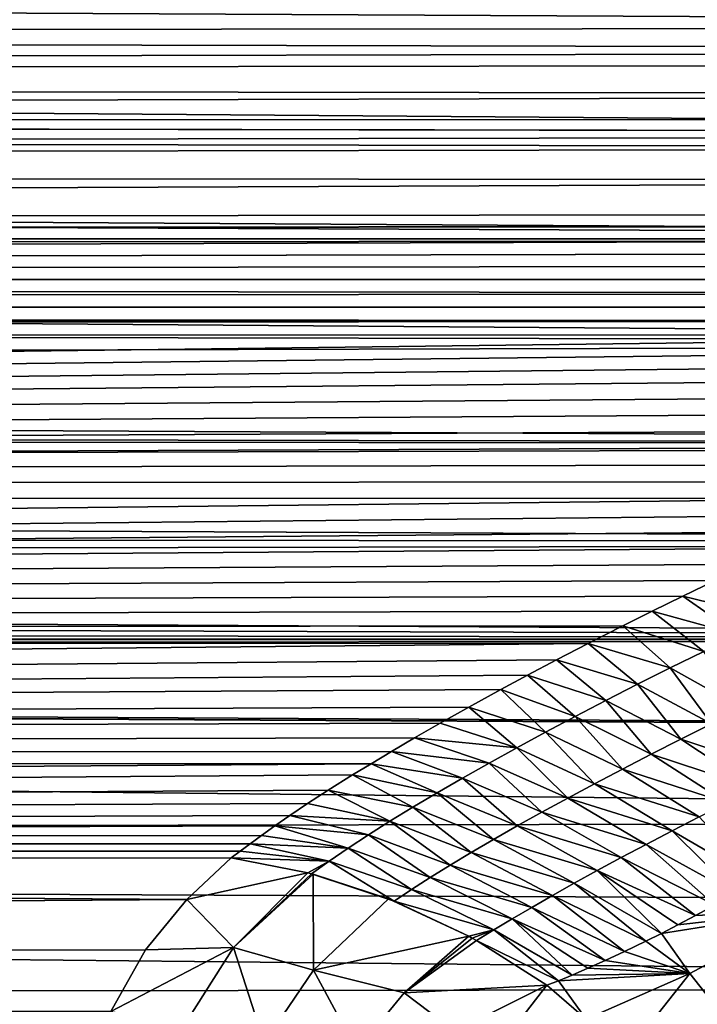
# Model space of a CAD drawing. Header units: millimetres. Extents: x -139 to 106, y -8 to 139.
# Tile 413 of 459: x 62.04 to 65.64, y 56.06 to 61.28. Entities that reach past the tile are written whole.
import ezdxf

# ---------------------------------------------------------------- set-up
doc = ezdxf.new("R2010")
doc.units = ezdxf.units.MM
doc.header["$LTSCALE"] = 53.842063
for name, color, linetype in [('14', 7, 'CONTINUOUS'), ('15', 7, 'CONTINUOUS'), ('16', 7, 'CONTINUOUS'), ('18', 7, 'CONTINUOUS'), ('27', 7, 'CONTINUOUS'), ('77', 7, 'CONTINUOUS'), ('78', 7, 'CONTINUOUS')]:
    doc.layers.add(name, color=color, linetype=linetype)

msp = doc.modelspace()

# ---------------------------------------------------------------- linework, layer by layer
at = {"layer": '14', "color": 8, "linetype": 'CONTINUOUS'}
for points in [[(65.5976, 56.2262, 5.8567), (66.2268, 56.5612, 6.8394), (65.4461, 56.4383, 6.0004), (65.5976, 56.2262, 5.8567)], [(65.4461, 56.4383, 6.0004), (66.2268, 56.5612, 6.8394), (65.5335, 56.4832, 6.1451), (65.4461, 56.4383, 6.0004)], [(65.5335, 56.4832, 6.1451), (66.2268, 56.5612, 6.8394), (65.6278, 56.5327, 6.2973), (65.5335, 56.4832, 6.1451)], [(66.2268, 56.5612, 6.8394), (65.5976, 56.2262, 5.8567), (65.7767, 55.9998, 5.8294), (66.2268, 56.5612, 6.8394)], [(65.6278, 56.5327, 6.2973), (66.2268, 56.5612, 6.8394), (65.7299, 56.5872, 6.4574), (65.6278, 56.5327, 6.2973)], [(65.3643, 56.3972, 5.8613), (65.5976, 56.2262, 5.8567), (65.4461, 56.4383, 6.0004), (65.3643, 56.3972, 5.8613)], [(65.2513, 56.3421, 5.6633), (65.5976, 56.2262, 5.8567), (65.3643, 56.3972, 5.8613), (65.2513, 56.3421, 5.6633)], [(65.1488, 56.2943, 5.4776), (65.5976, 56.2262, 5.8567), (65.2513, 56.3421, 5.6633), (65.1488, 56.2943, 5.4776)], [(65.0565, 56.2529, 5.3051), (65.5976, 56.2262, 5.8567), (65.1488, 56.2943, 5.4776), (65.0565, 56.2529, 5.3051)], [(65.048, 55.9836, 4.8216), (65.5976, 56.2262, 5.8567), (64.8999, 56.187, 5.0008), (65.048, 55.9836, 4.8216)], [(64.8999, 56.187, 5.0008), (65.5976, 56.2262, 5.8567), (64.9738, 56.2174, 5.1463), (64.8999, 56.187, 5.0008)], [(64.9738, 56.2174, 5.1463), (65.5976, 56.2262, 5.8567), (65.0565, 56.2529, 5.3051), (64.9738, 56.2174, 5.1463)], [(65.5976, 56.2262, 5.8567), (65.048, 55.9836, 4.8216), (65.232, 55.7616, 4.7905), (65.5976, 56.2262, 5.8567)], [(65.5976, 56.2262, 5.8567), (65.232, 55.7616, 4.7905), (65.7767, 55.9998, 5.8294), (65.5976, 56.2262, 5.8567)], [(64.8382, 56.1628, 4.8762), (65.048, 55.9836, 4.8216), (64.8999, 56.187, 5.0008), (64.8382, 56.1628, 4.8762)]]:
    msp.add_3dface(points, dxfattribs=at)
at = {"layer": '15', "color": 8, "linetype": 'CONTINUOUS'}
for points in [[(65.5607, 58.2268, 9.0486), (66.04, 58.1092, 8.8778), (65.7321, 58.3097, 9.2103), (65.5607, 58.2268, 9.0486)], [(65.3971, 58.1465, 8.8885), (65.8531, 58.0206, 8.6969), (65.5607, 58.2268, 9.0486), (65.3971, 58.1465, 8.8885)], [(65.8531, 58.0206, 8.6969), (66.04, 58.1092, 8.8778), (65.5607, 58.2268, 9.0486), (65.8531, 58.0206, 8.6969)], [(65.241, 58.0683, 8.7292), (65.6708, 57.9326, 8.5123), (65.3971, 58.1465, 8.8885), (65.241, 58.0683, 8.7292)], [(65.6708, 57.9326, 8.5123), (65.8531, 58.0206, 8.6969), (65.3971, 58.1465, 8.8885), (65.6708, 57.9326, 8.5123)], [(65.0581, 57.9753, 8.5349), (65.4931, 57.8453, 8.3242), (65.241, 58.0683, 8.7292), (65.0581, 57.9753, 8.5349)], [(65.4931, 57.8453, 8.3242), (65.6708, 57.9326, 8.5123), (65.241, 58.0683, 8.7292), (65.4931, 57.8453, 8.3242)], [(64.8902, 57.8881, 8.3476), (65.3202, 57.7587, 8.1324), (65.0581, 57.9753, 8.5349), (64.8902, 57.8881, 8.3476)], [(65.3202, 57.7587, 8.1324), (65.4931, 57.8453, 8.3242), (65.0581, 57.9753, 8.5349), (65.3202, 57.7587, 8.1324)], [(65.4931, 57.8453, 8.3242), (65.8793, 57.6306, 8.0691), (65.6708, 57.9326, 8.5123), (65.4931, 57.8453, 8.3242)], [(64.7357, 57.8065, 8.1675), (65.1522, 57.673, 7.9371), (64.8902, 57.8881, 8.3476), (64.7357, 57.8065, 8.1675)], [(65.1522, 57.673, 7.9371), (65.3202, 57.7587, 8.1324), (64.8902, 57.8881, 8.3476), (65.1522, 57.673, 7.9371)], [(65.3202, 57.7587, 8.1324), (65.7122, 57.5488, 7.8814), (65.4931, 57.8453, 8.3242), (65.3202, 57.7587, 8.1324)], [(65.7122, 57.5488, 7.8814), (65.8793, 57.6306, 8.0691), (65.4931, 57.8453, 8.3242), (65.7122, 57.5488, 7.8814)], [(64.5946, 57.7306, 7.9956), (64.9892, 57.5884, 7.7383), (64.7357, 57.8065, 8.1675), (64.5946, 57.7306, 7.9956)], [(64.9892, 57.5884, 7.7383), (65.1522, 57.673, 7.9371), (64.7357, 57.8065, 8.1675), (64.9892, 57.5884, 7.7383)], [(65.1522, 57.673, 7.9371), (65.5498, 57.4679, 7.6903), (65.3202, 57.7587, 8.1324), (65.1522, 57.673, 7.9371)], [(65.5498, 57.4679, 7.6903), (65.7122, 57.5488, 7.8814), (65.3202, 57.7587, 8.1324), (65.5498, 57.4679, 7.6903)], [(64.4244, 57.6372, 7.7781), (64.8315, 57.5048, 7.5359), (64.5946, 57.7306, 7.9956), (64.4244, 57.6372, 7.7781)], [(64.8315, 57.5048, 7.5359), (64.9892, 57.5884, 7.7383), (64.5946, 57.7306, 7.9956), (64.8315, 57.5048, 7.5359)], [(64.2728, 57.5522, 7.5735), (64.6791, 57.4224, 7.3301), (64.4244, 57.6372, 7.7781), (64.2728, 57.5522, 7.5735)], [(64.6791, 57.4224, 7.3301), (64.8315, 57.5048, 7.5359), (64.4244, 57.6372, 7.7781), (64.6791, 57.4224, 7.3301)], [(64.9892, 57.5884, 7.7383), (65.3921, 57.388, 7.4959), (65.1522, 57.673, 7.9371), (64.9892, 57.5884, 7.7383)], [(65.3921, 57.388, 7.4959), (65.5498, 57.4679, 7.6903), (65.1522, 57.673, 7.9371), (65.3921, 57.388, 7.4959)], [(64.8315, 57.5048, 7.5359), (65.2394, 57.3093, 7.2983), (64.9892, 57.5884, 7.7383), (64.8315, 57.5048, 7.5359)], [(65.2394, 57.3093, 7.2983), (65.3921, 57.388, 7.4959), (64.9892, 57.5884, 7.7383), (65.2394, 57.3093, 7.2983)], [(64.1368, 57.4744, 7.3804), (64.6791, 57.4224, 7.3301), (64.2728, 57.5522, 7.5735), (64.1368, 57.4744, 7.3804)], [(65.5498, 57.4679, 7.6903), (66.1029, 57.2835, 7.656), (65.7122, 57.5488, 7.8814), (65.5498, 57.4679, 7.6903)], [(64.6791, 57.4224, 7.3301), (65.0919, 57.2318, 7.0974), (64.8315, 57.5048, 7.5359), (64.6791, 57.4224, 7.3301)], [(65.0919, 57.2318, 7.0974), (65.2394, 57.3093, 7.2983), (64.8315, 57.5048, 7.5359), (65.0919, 57.2318, 7.0974)], [(64.015, 57.4032, 7.1986), (64.5322, 57.3414, 7.1209), (64.1368, 57.4744, 7.3804), (64.015, 57.4032, 7.1986)], [(64.5322, 57.3414, 7.1209), (64.6791, 57.4224, 7.3301), (64.1368, 57.4744, 7.3804), (64.5322, 57.3414, 7.1209)], [(65.3921, 57.388, 7.4959), (65.946, 57.2064, 7.4688), (65.5498, 57.4679, 7.6903), (65.3921, 57.388, 7.4959)], [(65.946, 57.2064, 7.4688), (66.1029, 57.2835, 7.656), (65.5498, 57.4679, 7.6903), (65.946, 57.2064, 7.4688)], [(63.9059, 57.338, 7.0273), (64.3912, 57.2618, 6.9082), (64.015, 57.4032, 7.1986), (63.9059, 57.338, 7.0273)], [(64.3912, 57.2618, 6.9082), (64.5322, 57.3414, 7.1209), (64.015, 57.4032, 7.1986), (64.3912, 57.2618, 6.9082)], [(64.5322, 57.3414, 7.1209), (64.9496, 57.1557, 6.8934), (64.6791, 57.4224, 7.3301), (64.5322, 57.3414, 7.1209)], [(64.9496, 57.1557, 6.8934), (65.0919, 57.2318, 7.0974), (64.6791, 57.4224, 7.3301), (64.9496, 57.1557, 6.8934)], [(65.2394, 57.3093, 7.2983), (65.7937, 57.1304, 7.2785), (65.3921, 57.388, 7.4959), (65.2394, 57.3093, 7.2983)], [(65.7937, 57.1304, 7.2785), (65.946, 57.2064, 7.4688), (65.3921, 57.388, 7.4959), (65.7937, 57.1304, 7.2785)], [(63.8077, 57.2782, 6.8658), (64.2561, 57.1837, 6.6921), (63.9059, 57.338, 7.0273), (63.8077, 57.2782, 6.8658)], [(64.2561, 57.1837, 6.6921), (64.3912, 57.2618, 6.9082), (63.9059, 57.338, 7.0273), (64.2561, 57.1837, 6.6921)], [(64.3912, 57.2618, 6.9082), (64.8127, 57.0811, 6.6863), (64.5322, 57.3414, 7.1209), (64.3912, 57.2618, 6.9082)], [(64.8127, 57.0811, 6.6863), (64.9496, 57.1557, 6.8934), (64.5322, 57.3414, 7.1209), (64.8127, 57.0811, 6.6863)], [(63.6791, 57.1975, 6.641), (64.1276, 57.1073, 6.4726), (63.8077, 57.2782, 6.8658), (63.6791, 57.1975, 6.641)], [(64.1276, 57.1073, 6.4726), (64.2561, 57.1837, 6.6921), (63.8077, 57.2782, 6.8658), (64.1276, 57.1073, 6.4726)], [(65.0919, 57.2318, 7.0974), (65.6461, 57.0557, 7.0851), (65.2394, 57.3093, 7.2983), (65.0919, 57.2318, 7.0974)], [(65.6461, 57.0557, 7.0851), (65.7937, 57.1304, 7.2785), (65.2394, 57.3093, 7.2983), (65.6461, 57.0557, 7.0851)], [(64.2561, 57.1837, 6.6921), (64.6816, 57.008, 6.476), (64.3912, 57.2618, 6.9082), (64.2561, 57.1837, 6.6921)], [(64.6816, 57.008, 6.476), (64.8127, 57.0811, 6.6863), (64.3912, 57.2618, 6.9082), (64.6816, 57.008, 6.476)], [(64.9496, 57.1557, 6.8934), (65.5034, 56.9822, 6.8888), (65.0919, 57.2318, 7.0974), (64.9496, 57.1557, 6.8934)], [(65.5034, 56.9822, 6.8888), (65.6461, 57.0557, 7.0851), (65.0919, 57.2318, 7.0974), (65.5034, 56.9822, 6.8888)], [(63.5695, 57.1264, 6.4352), (64.0061, 57.0327, 6.2497), (63.6791, 57.1975, 6.641), (63.5695, 57.1264, 6.4352)], [(64.0061, 57.0327, 6.2497), (64.1276, 57.1073, 6.4726), (63.6791, 57.1975, 6.641), (64.0061, 57.0327, 6.2497)], [(64.1276, 57.1073, 6.4726), (64.5564, 56.9367, 6.2626), (64.2561, 57.1837, 6.6921), (64.1276, 57.1073, 6.4726)], [(64.5564, 56.9367, 6.2626), (64.6816, 57.008, 6.476), (64.2561, 57.1837, 6.6921), (64.5564, 56.9367, 6.2626)], [(63.4758, 57.0634, 6.247), (64.0061, 57.0327, 6.2497), (63.5695, 57.1264, 6.4352), (63.4758, 57.0634, 6.247)], [(64.8127, 57.0811, 6.6863), (65.3656, 56.9102, 6.6895), (64.9496, 57.1557, 6.8934), (64.8127, 57.0811, 6.6863)], [(65.3656, 56.9102, 6.6895), (65.5034, 56.9822, 6.8888), (64.9496, 57.1557, 6.8934), (65.3656, 56.9102, 6.6895)], [(63.395, 57.0077, 6.0748), (63.8916, 56.96, 6.0236), (63.4758, 57.0634, 6.247), (63.395, 57.0077, 6.0748)], [(63.8916, 56.96, 6.0236), (64.0061, 57.0327, 6.2497), (63.4758, 57.0634, 6.247), (63.8916, 56.96, 6.0236)], [(64.0061, 57.0327, 6.2497), (64.4379, 56.8672, 6.0463), (64.1276, 57.1073, 6.4726), (64.0061, 57.0327, 6.2497)], [(64.4379, 56.8672, 6.0463), (64.5564, 56.9367, 6.2626), (64.1276, 57.1073, 6.4726), (64.4379, 56.8672, 6.0463)], [(64.6816, 57.008, 6.476), (65.233, 56.8398, 6.4873), (64.8127, 57.0811, 6.6863), (64.6816, 57.008, 6.476)], [(65.233, 56.8398, 6.4873), (65.3656, 56.9102, 6.6895), (64.8127, 57.0811, 6.6863), (65.233, 56.8398, 6.4873)], [(63.8916, 56.96, 6.0236), (64.3259, 56.7996, 5.827), (64.0061, 57.0327, 6.2497), (63.8916, 56.96, 6.0236)], [(64.3259, 56.7996, 5.827), (64.4379, 56.8672, 6.0463), (64.0061, 57.0327, 6.2497), (64.3259, 56.7996, 5.827)], [(65.5034, 56.9822, 6.8888), (65.9635, 56.7147, 6.8068), (65.6461, 57.0557, 7.0851), (65.5034, 56.9822, 6.8888)], [(63.264, 56.9138, 5.772), (63.7839, 56.8892, 5.7943), (63.3249, 56.958, 5.9169), (63.264, 56.9138, 5.772)], [(63.3249, 56.958, 5.9169), (63.7839, 56.8892, 5.7943), (63.395, 57.0077, 6.0748), (63.3249, 56.958, 5.9169)], [(63.7839, 56.8892, 5.7943), (63.8916, 56.96, 6.0236), (63.395, 57.0077, 6.0748), (63.7839, 56.8892, 5.7943)], [(63.7839, 56.8892, 5.7943), (64.2202, 56.734, 5.6047), (63.8916, 56.96, 6.0236), (63.7839, 56.8892, 5.7943)], [(64.2202, 56.734, 5.6047), (64.3259, 56.7996, 5.827), (63.8916, 56.96, 6.0236), (64.2202, 56.734, 5.6047)], [(64.5564, 56.9367, 6.2626), (65.1057, 56.771, 6.2823), (64.6816, 57.008, 6.476), (64.5564, 56.9367, 6.2626)], [(65.1057, 56.771, 6.2823), (65.233, 56.8398, 6.4873), (64.6816, 57.008, 6.476), (65.1057, 56.771, 6.2823)], [(65.3656, 56.9102, 6.6895), (65.8413, 56.6476, 6.6269), (65.5034, 56.9822, 6.8888), (65.3656, 56.9102, 6.6895)], [(65.8413, 56.6476, 6.6269), (65.9635, 56.7147, 6.8068), (65.5034, 56.9822, 6.8888), (65.8413, 56.6476, 6.6269)], [(63.2106, 56.8741, 5.6387), (63.6831, 56.8207, 5.562), (63.264, 56.9138, 5.772), (63.2106, 56.8741, 5.6387)], [(63.6831, 56.8207, 5.562), (63.7839, 56.8892, 5.7943), (63.264, 56.9138, 5.772), (63.6831, 56.8207, 5.562)], [(64.4379, 56.8672, 6.0463), (64.984, 56.704, 6.0744), (64.5564, 56.9367, 6.2626), (64.4379, 56.8672, 6.0463)], [(64.984, 56.704, 6.0744), (65.1057, 56.771, 6.2823), (64.5564, 56.9367, 6.2626), (64.984, 56.704, 6.0744)], [(65.233, 56.8398, 6.4873), (65.7299, 56.5872, 6.4574), (65.3656, 56.9102, 6.6895), (65.233, 56.8398, 6.4873)], [(65.7299, 56.5872, 6.4574), (65.8413, 56.6476, 6.6269), (65.3656, 56.9102, 6.6895), (65.7299, 56.5872, 6.4574)], [(63.1639, 56.8387, 5.517), (63.6831, 56.8207, 5.562), (63.2106, 56.8741, 5.6387), (63.1639, 56.8387, 5.517)], [(63.6831, 56.8207, 5.562), (64.1209, 56.6705, 5.3798), (63.7839, 56.8892, 5.7943), (63.6831, 56.8207, 5.562)], [(64.1209, 56.6705, 5.3798), (64.2202, 56.734, 5.6047), (63.7839, 56.8892, 5.7943), (64.1209, 56.6705, 5.3798)], [(64.3259, 56.7996, 5.827), (64.8684, 56.639, 5.8639), (64.4379, 56.8672, 6.0463), (64.3259, 56.7996, 5.827)], [(64.8684, 56.639, 5.8639), (64.984, 56.704, 6.0744), (64.4379, 56.8672, 6.0463), (64.8684, 56.639, 5.8639)], [(63.5707, 56.7593, 5.335), (63.6831, 56.8207, 5.562), (63.1639, 56.8387, 5.517), (63.5707, 56.7593, 5.335)], [(63.5895, 56.7544, 5.3271), (63.6831, 56.8207, 5.562), (63.5707, 56.7593, 5.335), (63.5895, 56.7544, 5.3271)], [(63.5895, 56.7544, 5.3271), (64.0282, 56.6093, 5.1526), (63.6831, 56.8207, 5.562), (63.5895, 56.7544, 5.3271)], [(64.0282, 56.6093, 5.1526), (64.1209, 56.6705, 5.3798), (63.6831, 56.8207, 5.562), (64.0282, 56.6093, 5.1526)], [(65.1057, 56.771, 6.2823), (65.6278, 56.5327, 6.2973), (65.233, 56.8398, 6.4873), (65.1057, 56.771, 6.2823)], [(65.6278, 56.5327, 6.2973), (65.7299, 56.5872, 6.4574), (65.233, 56.8398, 6.4873), (65.6278, 56.5327, 6.2973)], [(63.9978, 56.6214, 5.1641), (64.0282, 56.6093, 5.1526), (63.5895, 56.7544, 5.3271), (63.9978, 56.6214, 5.1641)], [(63.598, 56.7522, 5.3235), (63.9978, 56.6214, 5.1641), (63.5895, 56.7544, 5.3271), (63.598, 56.7522, 5.3235)], [(64.2202, 56.734, 5.6047), (64.7589, 56.5759, 5.6506), (64.3259, 56.7996, 5.827), (64.2202, 56.734, 5.6047)], [(64.7589, 56.5759, 5.6506), (64.8684, 56.639, 5.8639), (64.3259, 56.7996, 5.827), (64.7589, 56.5759, 5.6506)], [(64.984, 56.704, 6.0744), (65.4461, 56.4383, 6.0004), (65.1057, 56.771, 6.2823), (64.984, 56.704, 6.0744)], [(65.4461, 56.4383, 6.0004), (65.5335, 56.4832, 6.1451), (65.1057, 56.771, 6.2823), (65.4461, 56.4383, 6.0004)], [(65.5335, 56.4832, 6.1451), (65.6278, 56.5327, 6.2973), (65.1057, 56.771, 6.2823), (65.5335, 56.4832, 6.1451)], [(64.1209, 56.6705, 5.3798), (64.6552, 56.515, 5.4347), (64.2202, 56.734, 5.6047), (64.1209, 56.6705, 5.3798)], [(64.6552, 56.515, 5.4347), (64.7589, 56.5759, 5.6506), (64.2202, 56.734, 5.6047), (64.6552, 56.515, 5.4347)], [(64.8684, 56.639, 5.8639), (65.3643, 56.3972, 5.8613), (64.984, 56.704, 6.0744), (64.8684, 56.639, 5.8639)], [(65.3643, 56.3972, 5.8613), (65.4461, 56.4383, 6.0004), (64.984, 56.704, 6.0744), (65.3643, 56.3972, 5.8613)], [(64.0282, 56.6093, 5.1526), (64.5575, 56.4562, 5.2164), (64.1209, 56.6705, 5.3798), (64.0282, 56.6093, 5.1526)], [(64.5575, 56.4562, 5.2164), (64.6552, 56.515, 5.4347), (64.1209, 56.6705, 5.3798), (64.5575, 56.4562, 5.2164)], [(64.4244, 56.4226, 5.0101), (64.5575, 56.4562, 5.2164), (64.0282, 56.6093, 5.1526), (64.4244, 56.4226, 5.0101)], [(64.7589, 56.5759, 5.6506), (65.2513, 56.3421, 5.6633), (64.8684, 56.639, 5.8639), (64.7589, 56.5759, 5.6506)], [(65.2513, 56.3421, 5.6633), (65.3643, 56.3972, 5.8613), (64.8684, 56.639, 5.8639), (65.2513, 56.3421, 5.6633)], [(64.6552, 56.515, 5.4347), (65.1488, 56.2943, 5.4776), (64.7589, 56.5759, 5.6506), (64.6552, 56.515, 5.4347)], [(65.1488, 56.2943, 5.4776), (65.2513, 56.3421, 5.6633), (64.7589, 56.5759, 5.6506), (65.1488, 56.2943, 5.4776)], [(64.5575, 56.4562, 5.2164), (64.9738, 56.2174, 5.1463), (64.6552, 56.515, 5.4347), (64.5575, 56.4562, 5.2164)], [(64.9738, 56.2174, 5.1463), (65.0565, 56.2529, 5.3051), (64.6552, 56.515, 5.4347), (64.9738, 56.2174, 5.1463)], [(65.0565, 56.2529, 5.3051), (65.1488, 56.2943, 5.4776), (64.6552, 56.515, 5.4347), (65.0565, 56.2529, 5.3051)], [(64.4426, 56.4127, 5.0039), (64.5575, 56.4562, 5.2164), (64.4244, 56.4226, 5.0101), (64.4426, 56.4127, 5.0039)], [(64.466, 56.3997, 4.9959), (64.5575, 56.4562, 5.2164), (64.4426, 56.4127, 5.0039), (64.466, 56.3997, 4.9959)], [(64.466, 56.3997, 4.9959), (64.8999, 56.187, 5.0008), (64.5575, 56.4562, 5.2164), (64.466, 56.3997, 4.9959)], [(64.8999, 56.187, 5.0008), (64.9738, 56.2174, 5.1463), (64.5575, 56.4562, 5.2164), (64.8999, 56.187, 5.0008)], [(64.8382, 56.1628, 4.8762), (64.8999, 56.187, 5.0008), (64.466, 56.3997, 4.9959), (64.8382, 56.1628, 4.8762)]]:
    msp.add_3dface(points, dxfattribs=at)
at = {"layer": '16', "color": 8, "linetype": 'CONTINUOUS'}
for points in [[(63.5707, 56.7593, 5.335), (63.1639, 56.8387, 5.517), (62.9278, 56.6175, 4.7399), (63.5707, 56.7593, 5.335)], [(63.5707, 56.7593, 5.335), (62.9278, 56.6175, 4.7399), (63.1758, 56.3625, 3.9276), (63.5707, 56.7593, 5.335)], [(63.5895, 56.7544, 5.3271), (63.5707, 56.7593, 5.335), (63.1758, 56.3625, 3.9276), (63.5895, 56.7544, 5.3271)], [(63.598, 56.7522, 5.3235), (63.5895, 56.7544, 5.3271), (63.1758, 56.3625, 3.9276), (63.598, 56.7522, 5.3235)], [(63.6004, 56.2423, 3.8058), (63.598, 56.7522, 5.3235), (63.1758, 56.3625, 3.9276), (63.6004, 56.2423, 3.8058)], [(63.9978, 56.6214, 5.1641), (63.598, 56.7522, 5.3235), (63.6004, 56.2423, 3.8058), (63.9978, 56.6214, 5.1641)], [(62.9278, 56.6175, 4.7399), (62.7086, 56.3507, 3.7908), (63.1758, 56.3625, 3.9276), (62.9278, 56.6175, 4.7399)], [(64.4244, 56.4226, 5.0101), (63.9978, 56.6214, 5.1641), (63.6004, 56.2423, 3.8058), (64.4244, 56.4226, 5.0101)], [(64.4244, 56.4226, 5.0101), (64.0282, 56.6093, 5.1526), (63.9978, 56.6214, 5.1641), (64.4244, 56.4226, 5.0101)], [(64.4244, 56.4226, 5.0101), (63.6004, 56.2423, 3.8058), (64.0812, 56.1222, 3.918), (64.4244, 56.4226, 5.0101)], [(64.4426, 56.4127, 5.0039), (64.4244, 56.4226, 5.0101), (64.0812, 56.1222, 3.918), (64.4426, 56.4127, 5.0039)], [(64.466, 56.3997, 4.9959), (64.4426, 56.4127, 5.0039), (64.0812, 56.1222, 3.918), (64.466, 56.3997, 4.9959)], [(64.8382, 56.1628, 4.8762), (64.466, 56.3997, 4.9959), (64.0812, 56.1222, 3.918), (64.8382, 56.1628, 4.8762)], [(62.7086, 56.3507, 3.7908), (62.5258, 56.0232, 2.6082), (63.1758, 56.3625, 3.9276), (62.7086, 56.3507, 3.7908)], [(63.1758, 56.3625, 3.9276), (62.5258, 56.0232, 2.6082), (62.9209, 55.9622, 2.4796), (63.1758, 56.3625, 3.9276)], [(63.3392, 55.8582, 2.4046), (63.1758, 56.3625, 3.9276), (62.9209, 55.9622, 2.4796), (63.3392, 55.8582, 2.4046)], [(63.3392, 55.8582, 2.4046), (63.6004, 56.2423, 3.8058), (63.1758, 56.3625, 3.9276), (63.3392, 55.8582, 2.4046)], [(63.6004, 56.2423, 3.8058), (63.3392, 55.8582, 2.4046), (63.8306, 55.8166, 2.7927), (63.6004, 56.2423, 3.8058)], [(64.0812, 56.1222, 3.918), (63.6004, 56.2423, 3.8058), (63.8306, 55.8166, 2.7927), (64.0812, 56.1222, 3.918)], [(64.0812, 56.1222, 3.918), (63.8306, 55.8166, 2.7927), (64.3505, 55.9192, 3.7272), (64.0812, 56.1222, 3.918)], [(64.8382, 56.1628, 4.8762), (64.0812, 56.1222, 3.918), (64.3505, 55.9192, 3.7272), (64.8382, 56.1628, 4.8762)]]:
    msp.add_3dface(points, dxfattribs=at)
at = {"layer": '18', "color": 8, "linetype": 'CONTINUOUS'}
for points in [[(64.8382, 56.1628, 4.8762), (64.3505, 55.9192, 3.7272), (64.5194, 55.7526, 3.6031), (64.8382, 56.1628, 4.8762)], [(65.048, 55.9836, 4.8216), (64.8382, 56.1628, 4.8762), (64.5194, 55.7526, 3.6031), (65.048, 55.9836, 4.8216)]]:
    msp.add_3dface(points, dxfattribs=at)
at = {"layer": '27', "color": 8, "linetype": 'CONTINUOUS'}
for points in [[(75.9342, 61.1218, 13.2954), (100.5, 61.8236, 14.0444), (6.3853, 61.2557, 13.4444), (75.9342, 61.1218, 13.2954)], [(6.3853, 61.2557, 13.4444), (100.5, 61.8236, 14.0444), (6.4919, 61.3153, 13.5097), (6.3853, 61.2557, 13.4444)], [(5.8325, 60.9679, 13.1203), (75.9342, 61.1218, 13.2954), (6.3853, 61.2557, 13.4444), (5.8325, 60.9679, 13.1203)], [(74.8094, 61.0478, 13.2118), (75.9342, 61.1218, 13.2954), (5.8325, 60.9679, 13.1203), (74.8094, 61.0478, 13.2118)], [(73.6138, 60.8857, 13.0252), (74.8094, 61.0478, 13.2118), (5.8325, 60.9679, 13.1203), (73.6138, 60.8857, 13.0252)], [(5.2812, 60.7141, 12.8225), (73.6138, 60.8857, 13.0252), (5.8325, 60.9679, 13.1203), (5.2812, 60.7141, 12.8225)], [(72.9354, 60.7584, 12.8754), (73.6138, 60.8857, 13.0252), (5.2812, 60.7141, 12.8225), (72.9354, 60.7584, 12.8754)], [(72.2309, 60.603, 12.6884), (72.9354, 60.7584, 12.8754), (5.2812, 60.7141, 12.8225), (72.2309, 60.603, 12.6884)], [(4.7374, 60.4936, 12.5539), (72.2309, 60.603, 12.6884), (5.2812, 60.7141, 12.8225), (4.7374, 60.4936, 12.5539)], [(71.5394, 60.4307, 12.4756), (72.2309, 60.603, 12.6884), (4.7374, 60.4936, 12.5539), (71.5394, 60.4307, 12.4756)], [(3.6897, 60.1458, 12.1099), (71.5394, 60.4307, 12.4756), (4.7374, 60.4936, 12.5539), (3.6897, 60.1458, 12.1099)], [(70.8963, 60.2573, 12.255), (71.5394, 60.4307, 12.4756), (3.6897, 60.1458, 12.1099), (70.8963, 60.2573, 12.255)], [(70.6583, 60.1889, 12.1664), (70.8963, 60.2573, 12.255), (3.6897, 60.1458, 12.1099), (70.6583, 60.1889, 12.1664)], [(70.4233, 60.1196, 12.0753), (70.6583, 60.1889, 12.1664), (3.6292, 60.1286, 12.0873), (70.4233, 60.1196, 12.0753)], [(3.6292, 60.1286, 12.0873), (70.6583, 60.1889, 12.1664), (3.6897, 60.1458, 12.1099), (3.6292, 60.1286, 12.0873)], [(2.7013, 59.904, 11.7854), (70.4233, 60.1196, 12.0753), (3.6292, 60.1286, 12.0873), (2.7013, 59.904, 11.7854)], [(70.1913, 60.0492, 11.9819), (70.4233, 60.1196, 12.0753), (2.7013, 59.904, 11.7854), (70.1913, 60.0492, 11.9819)], [(69.9622, 59.9779, 11.886), (70.1913, 60.0492, 11.9819), (2.7013, 59.904, 11.7854), (69.9622, 59.9779, 11.886)], [(69.736, 59.9057, 11.7877), (69.9622, 59.9779, 11.886), (2.7013, 59.904, 11.7854), (69.736, 59.9057, 11.7877)], [(1.7625, 59.7464, 11.5661), (69.513, 59.8327, 11.687), (2.7013, 59.904, 11.7854), (1.7625, 59.7464, 11.5661)], [(69.513, 59.8327, 11.687), (69.736, 59.9057, 11.7877), (2.7013, 59.904, 11.7854), (69.513, 59.8327, 11.687)], [(69.2932, 59.759, 11.5839), (69.513, 59.8327, 11.687), (1.7625, 59.7464, 11.5661), (69.2932, 59.759, 11.5839)], [(0.8635, 59.6587, 11.4414), (69.0766, 59.6846, 11.4784), (1.7625, 59.7464, 11.5661), (0.8635, 59.6587, 11.4414)], [(69.0766, 59.6846, 11.4784), (69.2932, 59.759, 11.5839), (1.7625, 59.7464, 11.5661), (69.0766, 59.6846, 11.4784)], [(68.8633, 59.6096, 11.3707), (69.0766, 59.6846, 11.4784), (0, 59.6311, 11.4017), (68.8633, 59.6096, 11.3707)], [(0, 59.6311, 11.4017), (69.0766, 59.6846, 11.4784), (0.8635, 59.6587, 11.4414), (0, 59.6311, 11.4017)], [(0, 58.7546, 10.0213), (68.8633, 59.6096, 11.3707), (0, 59.6311, 11.4017), (0, 58.7546, 10.0213)], [(68.6534, 59.5342, 11.2608), (68.8633, 59.6096, 11.3707), (0, 58.7546, 10.0213), (68.6534, 59.5342, 11.2608)], [(68.4468, 59.4584, 11.1487), (68.6534, 59.5342, 11.2608), (0, 58.7546, 10.0213), (68.4468, 59.4584, 11.1487)], [(68.2437, 59.3823, 11.0345), (68.4468, 59.4584, 11.1487), (0, 58.7546, 10.0213), (68.2437, 59.3823, 11.0345)], [(68.0045, 59.2908, 10.895), (68.2437, 59.3823, 11.0345), (0, 58.7546, 10.0213), (68.0045, 59.2908, 10.895)], [(67.7704, 59.1991, 10.7525), (68.0045, 59.2908, 10.895), (0, 58.7546, 10.0213), (67.7704, 59.1991, 10.7525)], [(67.5415, 59.1075, 10.6074), (67.7704, 59.1991, 10.7525), (0, 58.7546, 10.0213), (67.5415, 59.1075, 10.6074)], [(67.318, 59.0161, 10.4599), (67.5415, 59.1075, 10.6074), (0, 58.7546, 10.0213), (67.318, 59.0161, 10.4599)], [(67.0998, 58.9249, 10.3099), (67.318, 59.0161, 10.4599), (0, 58.7546, 10.0213), (67.0998, 58.9249, 10.3099)], [(66.8873, 58.8345, 10.158), (67.0998, 58.9249, 10.3099), (0, 58.7546, 10.0213), (66.8873, 58.8345, 10.158)], [(66.6805, 58.7446, 10.0041), (66.8873, 58.8345, 10.158), (0, 58.7546, 10.0213), (66.6805, 58.7446, 10.0041)], [(0, 57.9937, 8.5738), (66.6805, 58.7446, 10.0041), (0, 58.7546, 10.0213), (0, 57.9937, 8.5738)], [(66.4794, 58.6556, 9.8483), (66.6805, 58.7446, 10.0041), (0, 57.9937, 8.5738), (66.4794, 58.6556, 9.8483)], [(66.2838, 58.5674, 9.6909), (66.4794, 58.6556, 9.8483), (0, 57.9937, 8.5738), (66.2838, 58.5674, 9.6909)], [(66.0939, 58.4802, 9.5317), (66.2838, 58.5674, 9.6909), (0, 57.9937, 8.5738), (66.0939, 58.4802, 9.5317)], [(65.9101, 58.3944, 9.3717), (66.0939, 58.4802, 9.5317), (0, 57.9937, 8.5738), (65.9101, 58.3944, 9.3717)], [(65.7321, 58.3097, 9.2103), (65.9101, 58.3944, 9.3717), (0, 57.9937, 8.5738), (65.7321, 58.3097, 9.2103)], [(65.5607, 58.2268, 9.0486), (65.7321, 58.3097, 9.2103), (0, 57.9937, 8.5738), (65.5607, 58.2268, 9.0486)], [(65.3971, 58.1465, 8.8885), (65.5607, 58.2268, 9.0486), (0, 57.9937, 8.5738), (65.3971, 58.1465, 8.8885)], [(65.241, 58.0683, 8.7292), (65.3971, 58.1465, 8.8885), (0, 57.9937, 8.5738), (65.241, 58.0683, 8.7292)], [(65.0581, 57.9753, 8.5349), (65.241, 58.0683, 8.7292), (0, 57.9937, 8.5738), (65.0581, 57.9753, 8.5349)], [(0, 57.3537, 7.069), (65.0581, 57.9753, 8.5349), (0, 57.9937, 8.5738), (0, 57.3537, 7.069)], [(64.8902, 57.8881, 8.3476), (65.0581, 57.9753, 8.5349), (0, 57.3537, 7.069), (64.8902, 57.8881, 8.3476)], [(64.7357, 57.8065, 8.1675), (64.8902, 57.8881, 8.3476), (0, 57.3537, 7.069), (64.7357, 57.8065, 8.1675)], [(64.5946, 57.7306, 7.9956), (64.7357, 57.8065, 8.1675), (0, 57.3537, 7.069), (64.5946, 57.7306, 7.9956)], [(64.4244, 57.6372, 7.7781), (64.5946, 57.7306, 7.9956), (0, 57.3537, 7.069), (64.4244, 57.6372, 7.7781)], [(64.2728, 57.5522, 7.5735), (64.4244, 57.6372, 7.7781), (0, 57.3537, 7.069), (64.2728, 57.5522, 7.5735)], [(64.1368, 57.4744, 7.3804), (64.2728, 57.5522, 7.5735), (0, 57.3537, 7.069), (64.1368, 57.4744, 7.3804)], [(64.015, 57.4032, 7.1986), (64.1368, 57.4744, 7.3804), (0, 57.3537, 7.069), (64.015, 57.4032, 7.1986)], [(63.9059, 57.338, 7.0273), (64.015, 57.4032, 7.1986), (0, 57.3537, 7.069), (63.9059, 57.338, 7.0273)], [(0, 56.8387, 5.517), (63.9059, 57.338, 7.0273), (0, 57.3537, 7.069), (0, 56.8387, 5.517)], [(63.8077, 57.2782, 6.8658), (63.9059, 57.338, 7.0273), (0, 56.8387, 5.517), (63.8077, 57.2782, 6.8658)], [(63.6791, 57.1975, 6.641), (63.8077, 57.2782, 6.8658), (0, 56.8387, 5.517), (63.6791, 57.1975, 6.641)], [(63.5695, 57.1264, 6.4352), (63.6791, 57.1975, 6.641), (0, 56.8387, 5.517), (63.5695, 57.1264, 6.4352)], [(63.4758, 57.0634, 6.247), (63.5695, 57.1264, 6.4352), (0, 56.8387, 5.517), (63.4758, 57.0634, 6.247)], [(63.395, 57.0077, 6.0748), (63.4758, 57.0634, 6.247), (0, 56.8387, 5.517), (63.395, 57.0077, 6.0748)], [(63.3249, 56.958, 5.9169), (63.395, 57.0077, 6.0748), (0, 56.8387, 5.517), (63.3249, 56.958, 5.9169)], [(63.264, 56.9138, 5.772), (63.3249, 56.958, 5.9169), (0, 56.8387, 5.517), (63.264, 56.9138, 5.772)], [(63.2106, 56.8741, 5.6387), (63.264, 56.9138, 5.772), (0, 56.8387, 5.517), (63.2106, 56.8741, 5.6387)], [(0, 56.8387, 5.517), (31.582, 56.8374, 5.5123), (63.2106, 56.8741, 5.6387), (0, 56.8387, 5.517)], [(63.1639, 56.8387, 5.517), (63.2106, 56.8741, 5.6387), (31.582, 56.8374, 5.5123), (63.1639, 56.8387, 5.517)]]:
    msp.add_3dface(points, dxfattribs=at)
at = {"layer": '77', "color": 8, "linetype": 'CONTINUOUS'}
for points in [[(62.9278, 56.6175, 4.7399), (31.582, 56.8374, 5.5123), (0, 56.2098, 3.2842), (62.9278, 56.6175, 4.7399)], [(62.9278, 56.6175, 4.7399), (63.1639, 56.8387, 5.517), (31.582, 56.8374, 5.5123), (62.9278, 56.6175, 4.7399)], [(62.7086, 56.3507, 3.7908), (62.9278, 56.6175, 4.7399), (0, 56.2098, 3.2842), (62.7086, 56.3507, 3.7908)], [(62.5258, 56.0232, 2.6082), (62.7086, 56.3507, 3.7908), (0, 56.2098, 3.2842), (62.5258, 56.0232, 2.6082)], [(62.5258, 56.0232, 2.6082), (0, 56.2098, 3.2842), (0, 55.444, 0.4679), (62.5258, 56.0232, 2.6082)]]:
    msp.add_3dface(points, dxfattribs=at)
at = {"layer": '78', "color": 8, "linetype": 'CONTINUOUS'}
for points in [[(76.5, 61.8192, -19.5136), (76.5, 61.245, -19.4108), (10.0152, 61.5803, -19.475), (76.5, 61.8192, -19.5136)], [(10.0152, 61.5803, -19.475), (76.5, 61.245, -19.4108), (9.5624, 61.1821, -19.3974), (10.0152, 61.5803, -19.475)], [(76.5, 61.245, -19.4108), (76.5, 60.6769, -19.2745), (9.5624, 61.1821, -19.3974), (76.5, 61.245, -19.4108)], [(9.5624, 61.1821, -19.3974), (76.5, 60.6769, -19.2745), (9.0758, 60.7941, -19.3055), (9.5624, 61.1821, -19.3974)], [(9.0758, 60.7941, -19.3055), (76.5, 60.6769, -19.2745), (8.7405, 60.5483, -19.2387), (9.0758, 60.7941, -19.3055)], [(76.5, 60.6769, -19.2745), (76.5, 60.1169, -19.1049), (8.7405, 60.5483, -19.2387), (76.5, 60.6769, -19.2745)], [(8.7405, 60.5483, -19.2387), (76.5, 60.1169, -19.1049), (8.5546, 60.419, -19.2008), (8.7405, 60.5483, -19.2387)], [(8.5546, 60.419, -19.2008), (76.5, 60.1169, -19.1049), (7.9983, 60.059, -19.0853), (8.5546, 60.419, -19.2008)], [(76.5, 60.1169, -19.1049), (76.5, 59.5668, -18.9025), (7.9983, 60.059, -19.0853), (76.5, 60.1169, -19.1049)], [(7.9983, 60.059, -19.0853), (76.5, 59.5668, -18.9025), (7.4065, 59.7165, -18.9613), (7.9983, 60.059, -19.0853)], [(7.4065, 59.7165, -18.9613), (76.5, 59.5668, -18.9025), (6.7809, 59.395, -18.8316), (7.4065, 59.7165, -18.9613)], [(76.5, 59.5668, -18.9025), (76.5, 59.0288, -18.6679), (6.7809, 59.395, -18.8316), (76.5, 59.5668, -18.9025)], [(6.7809, 59.395, -18.8316), (76.5, 59.0288, -18.6679), (6.2493, 59.1511, -18.7246), (6.7809, 59.395, -18.8316)], [(6.2493, 59.1511, -18.7246), (76.5, 59.0288, -18.6679), (6.1275, 59.0988, -18.7006), (6.2493, 59.1511, -18.7246)], [(6.1275, 59.0988, -18.7006), (76.5, 59.0288, -18.6679), (5.4537, 58.8322, -18.5725), (6.1275, 59.0988, -18.7006)], [(76.5, 59.0288, -18.6679), (76.5, 58.5046, -18.4016), (5.4537, 58.8322, -18.5725), (76.5, 59.0288, -18.6679)], [(5.4537, 58.8322, -18.5725), (76.5, 58.5046, -18.4016), (4.7681, 58.5982, -18.452), (5.4537, 58.8322, -18.5725)], [(4.7681, 58.5982, -18.452), (76.5, 58.5046, -18.4016), (4.0791, 58.3986, -18.343), (4.7681, 58.5982, -18.452)], [(76.5, 58.5046, -18.4016), (76.5, 57.9961, -18.1045), (4.0791, 58.3986, -18.343), (76.5, 58.5046, -18.4016)], [(4.0791, 58.3986, -18.343), (76.5, 57.9961, -18.1045), (3.3907, 58.2329, -18.2478), (4.0791, 58.3986, -18.343)], [(3.3907, 58.2329, -18.2478), (76.5, 57.9961, -18.1045), (2.704, 58.0998, -18.1684), (3.3907, 58.2329, -18.2478)], [(2.704, 58.0998, -18.1684), (76.5, 57.9961, -18.1045), (2.1104, 58.0099, -18.1131), (2.704, 58.0998, -18.1684)], [(2.1104, 58.0099, -18.1131), (76.5, 57.9961, -18.1045), (2.0201, 57.9982, -18.1058), (2.1104, 58.0099, -18.1131)], [(2.0201, 57.9982, -18.1058), (76.5, 57.9961, -18.1045), (1.3403, 57.9272, -18.0611), (2.0201, 57.9982, -18.1058)], [(76.5, 57.9961, -18.1045), (76.5, 57.505, -17.7772), (1.3403, 57.9272, -18.0611), (76.5, 57.9961, -18.1045)], [(1.3403, 57.9272, -18.0611), (76.5, 57.505, -17.7772), (0.6664, 57.8855, -18.0344), (1.3403, 57.9272, -18.0611)], [(76.5, 57.505, -17.7772), (0, 57.8722, -18.0258), (0.6664, 57.8855, -18.0344), (76.5, 57.505, -17.7772)], [(76.5, 57.505, -17.7772), (76.5, 57.033, -17.4207), (0, 57.8722, -18.0258), (76.5, 57.505, -17.7772)], [(0, 57.8722, -18.0258), (76.5, 57.033, -17.4207), (0, 56.9149, -17.3244), (0, 57.8722, -18.0258)], [(76.5, 57.033, -17.4207), (76.5, 56.582, -17.0361), (0, 56.9149, -17.3244), (76.5, 57.033, -17.4207)], [(76.5, 56.582, -17.0361), (76.5, 56.1539, -16.6248), (0, 56.9149, -17.3244), (76.5, 56.582, -17.0361)], [(76.5, 56.1539, -16.6248), (0, 56.0476, -16.5146), (0, 56.9149, -17.3244), (76.5, 56.1539, -16.6248)], [(76.5, 56.1539, -16.6248), (76.5, 55.7503, -16.188), (0, 56.0476, -16.5146), (76.5, 56.1539, -16.6248)]]:
    msp.add_3dface(points, dxfattribs=at)

doc.saveas('drawing.dxf')
